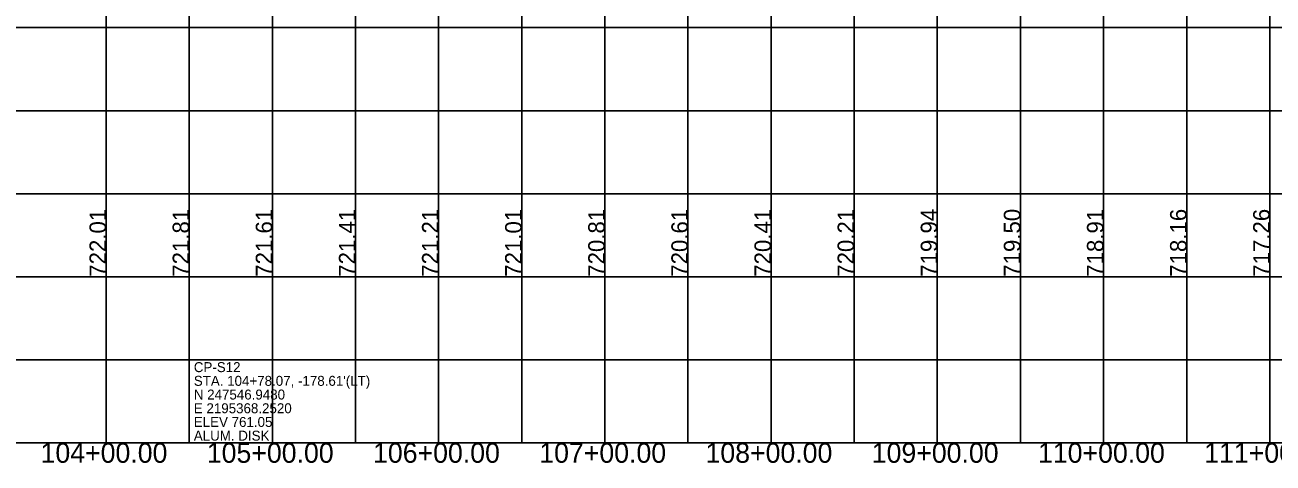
# Model space of a CAD drawing. Extents: x -7164 to 2214450, y -19642 to 253469.
# Drawn here: x 4351 to 5102, y -3012 to -2748 of the extents above; entities that cross this region are included whole.
import ezdxf

# ---------------------------------------------------------------- set-up
doc = ezdxf.new("R2010")
doc.units = 0
for name, color, linetype in [('DESIGN - PROFILE - Proposed Text', 7, 'Continuous'), ('DESIGN - SCRATCH - User 1', 7, 'Continuous'), ('DESIGN - SCRATCH - User 2', 7, 'Continuous'), ('DESIGN - SHEET - Light Grid', 7, 'Continuous'), ('SURVEY - PROFILE - Control with Text', 7, 'Continuous')]:
    doc.layers.add(name, color=color, linetype=linetype)

msp = doc.modelspace()

# ---------------------------------------------------------------- linework, layer by layer
at = {"layer": 'DESIGN - SCRATCH - User 1'}
msp.add_line((0, -3000), (12400, -3000), dxfattribs=at)
msp.add_line((0, -3000), (12400, -3000), dxfattribs=at)
at = {"layer": 'DESIGN - SHEET - Light Grid'}
for p, q in [((4400, -3000), (4400, -1000)), ((4400, -3000), (4400, -1000)), ((4450, -3000), (4450, -1000)), ((4450, -3000), (4450, -1000)), ((4500, -3000), (4500, -1000)), ((4500, -3000), (4500, -1000)), ((4550, -3000), (4550, -1000)), ((4550, -3000), (4550, -1000)), ((4600, -3000), (4600, -1000)), ((4600, -3000), (4600, -1000)), ((4650, -3000), (4650, -1000)), ((4650, -3000), (4650, -1000)), ((4700, -3000), (4700, -1000)), ((4700, -3000), (4700, -1000)), ((4750, -3000), (4750, -1000)), ((4750, -3000), (4750, -1000)), ((4800, -3000), (4800, -1000)), ((4800, -3000), (4800, -1000)), ((4850, -3000), (4850, -1000)), ((4850, -3000), (4850, -1000)), ((4900, -3000), (4900, -1000)), ((4900, -3000), (4900, -1000)), ((4950, -3000), (4950, -1000)), ((4950, -3000), (4950, -1000)), ((5000, -3000), (5000, -1000)), ((5000, -3000), (5000, -1000)), ((5050, -3000), (5050, -1000)), ((5050, -3000), (5050, -1000)), ((5100, -3000), (5100, -1000)), ((5100, -3000), (5100, -1000)), ((0, -2750), (12400, -2750)), ((0, -2750), (12400, -2750)), ((0, -2800), (12400, -2800)), ((0, -2800), (12400, -2800)), ((0, -2850), (12400, -2850)), ((0, -2850), (12400, -2850)), ((0, -2900), (12400, -2900)), ((0, -2900), (12400, -2900)), ((0, -2950), (12400, -2950)), ((0, -2950), (12400, -2950)), ((-1000, -3000), (11000, -3000)), ((-1000, -3000), (11000, -3000))]:
    msp.add_line(p, q, dxfattribs=at)

# ---------------------------------------------------------------- texts
at = {"layer": 'DESIGN - PROFILE - Proposed Text'}
for s, p in [('722.01', (4400, -2900)), ('722.01', (4400, -2900)), ('721.81', (4450, -2900)), ('721.81', (4450, -2900)), ('721.61', (4500, -2900)), ('721.61', (4500, -2900)), ('721.41', (4550, -2900)), ('721.41', (4550, -2900)), ('721.21', (4600, -2900)), ('721.21', (4600, -2900)), ('721.01', (4650, -2900)), ('721.01', (4650, -2900)), ('720.81', (4700, -2900)), ('720.81', (4700, -2900)), ('720.61', (4750, -2900)), ('720.61', (4750, -2900)), ('720.41', (4800, -2900)), ('720.41', (4800, -2900)), ('720.21', (4850, -2900)), ('720.21', (4850, -2900)), ('719.94', (4900, -2900)), ('719.94', (4900, -2900)), ('719.50', (4950, -2900)), ('719.50', (4950, -2900)), ('718.91', (5000, -2900)), ('718.91', (5000, -2900)), ('718.16', (5050, -2900)), ('718.16', (5050, -2900)), ('717.26', (5100, -2900)), ('717.26', (5100, -2900))]:
    msp.add_text(s, height=10, rotation=90, dxfattribs=at).set_placement(p)
at = {"layer": 'DESIGN - SCRATCH - User 2'}
for s, p in [('104+00.00', (4360.56, -3012)), ('105+00.00', (4460.56, -3012)), ('106+00.00', (4560.56, -3012)), ('107+00.00', (4660.56, -3012)), ('108+00.00', (4760.56, -3012)), ('109+00.00', (4860.56, -3012)), ('110+00.00', (4960.56, -3012)), ('111+00.00', (5060.56, -3012))]:
    msp.add_text(s, height=12, dxfattribs=at).set_placement(p)
at = {"layer": 'SURVEY - PROFILE - Control with Text'}
for s, p in [('CP-S12', (4452.75, -2957.42)), ('CP-S12', (4452.75, -2957.42)), ("STA. 104+78.07, -178.61'(LT)", (4452.75, -2965.67)), ("STA. 104+78.07, -178.61'(LT)", (4452.75, -2965.67)), ('N 247546.9480', (4452.75, -2973.92)), ('N 247546.9480', (4452.75, -2973.92)), ('E 2195368.2520', (4452.75, -2982.17)), ('E 2195368.2520', (4452.75, -2982.17)), ('ELEV 761.05', (4452.75, -2990.42)), ('ELEV 761.05', (4452.75, -2990.42)), ('ALUM. DISK', (4452.75, -2998.67)), ('ALUM. DISK', (4452.75, -2998.67))]:
    msp.add_text(s, height=6, dxfattribs=at).set_placement(p)

doc.saveas('drawing.dxf')
